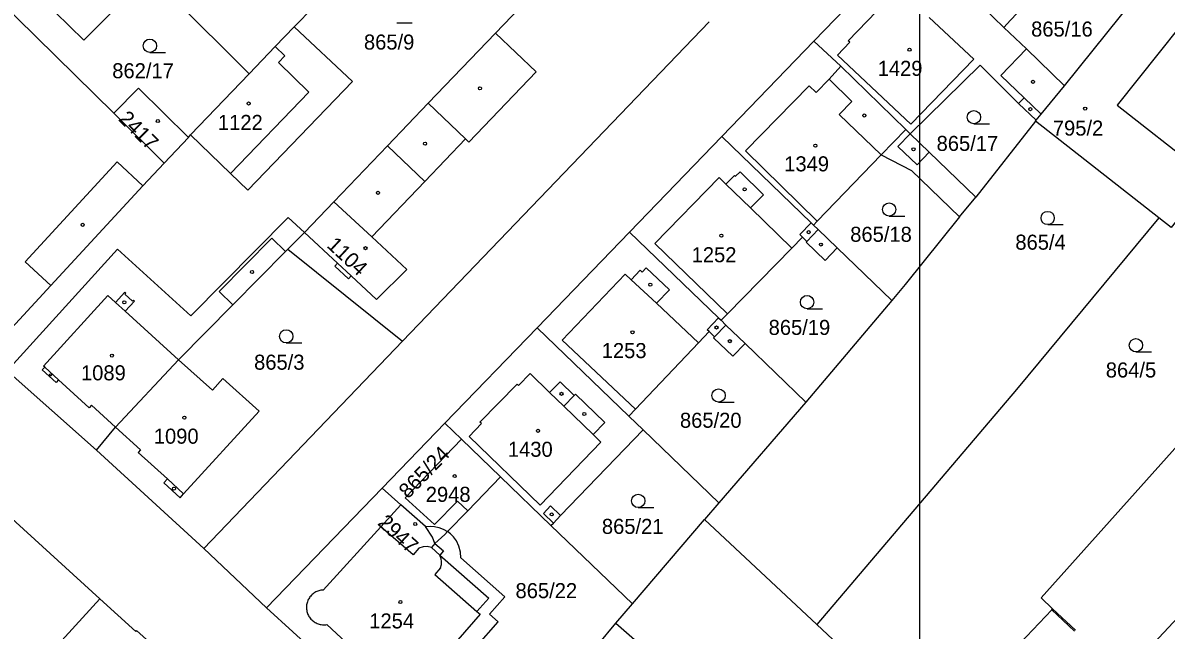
# Model space of a CAD drawing. Extents: x -679220 to -673243, y -1075091 to -1066557.
# Drawn here: x -676351.3 to -676222.2, y -1071108.5 to -1071039.9 of the extents above; entities that cross this region are included whole.
import ezdxf

# ---------------------------------------------------------------- set-up
doc = ezdxf.new("R2010")
doc.units = 0
for name, color, linetype in [('Default', 7, 'Continuous'), ('Hranice parcel', 7, 'Continuous'), ('Parcelní čísla', 7, 'Continuous'), ('Vnitřní kresba', 7, 'Continuous'), ('Značky budov', 7, 'Continuous'), ('Značky kultur', 7, 'Continuous')]:
    doc.layers.add(name, color=color, linetype=linetype)

msp = doc.modelspace()

# ---------------------------------------------------------------- linework, layer by layer
at = {"layer": 'Default'}
msp.add_lwpolyline([(-675625, -1071000), (-675625, -1071500), (-676250, -1071500), (-676250, -1071000)], close=True, dxfattribs=at)
at = {"layer": 'Hranice parcel'}
for p, q in [((-676250.85, -1071030.4), (-676261.96, -1071041.92)), ((-676250.85, -1071030.4), (-676240.52, -1071040.37)), ((-676336.99, -1071034.37), (-676325.71, -1071045.61)), ((-676341.01, -1071050.08), (-676355.89, -1071035.37)), ((-676233.68, -1071046.96), (-676225.46, -1071036.7)), ((-676320.62, -1071040.31), (-676318.42, -1071038.04)), ((-676308.39, -1071075.83), (-676273.8, -1071039.74)), ((-676261.96, -1071041.92), (-676272.37, -1071052.71)), ((-676325.71, -1071045.61), (-676332.34, -1071052.52)), ((-676335.32, -1071055.7), (-676341.01, -1071050.08)), ((-676236.94, -1071050.95), (-676243.69, -1071059.54)), ((-676236.94, -1071050.95), (-676236.88, -1071050.87)), ((-676223.05, -1071061.88), (-676236.94, -1071050.95)), ((-676335.32, -1071055.7), (-676332.56, -1071052.81)), ((-676332.56, -1071052.81), (-676332.34, -1071052.52)), ((-676272.37, -1071052.71), (-676282.79, -1071063.51)), ((-676245.52, -1071061.79), (-676243.69, -1071059.54)), ((-676321.34, -1071065.44), (-676319.48, -1071063.55)), ((-676282.79, -1071063.51), (-676293.2, -1071074.3)), ((-676321.34, -1071065.44), (-676308.39, -1071075.83)), ((-676259.33, -1071065.29), (-676253.17, -1071071.24)), ((-676253.17, -1071071.24), (-676262.87, -1071082.71)), ((-676293.2, -1071074.3), (-676303.62, -1071085.1)), ((-676293.2, -1071074.3), (-676282.86, -1071084.28)), ((-676330.84, -1071099.24), (-676308.39, -1071075.83)), ((-676269.73, -1071076.09), (-676262.87, -1071082.71)), ((-676340.79, -1071085.53), (-676333.68, -1071077.92)), ((-676342.96, -1071088.15), (-676353.03, -1071079.16)), ((-676262.87, -1071082.71), (-676272.71, -1071094.08)), ((-676303.62, -1071085.1), (-676310.71, -1071092.45)), ((-676303.62, -1071085.1), (-676301.75, -1071086.9)), ((-676281.26, -1071085.83), (-676282.86, -1071084.28)), ((-676342.96, -1071088.15), (-676340.79, -1071085.53)), ((-676281.26, -1071085.83), (-676272.71, -1071094.08)), ((-676301.75, -1071086.9), (-676297.33, -1071091.17)), ((-676330.84, -1071099.24), (-676342.96, -1071088.15)), ((-676297.33, -1071091.17), (-676301.04, -1071094.98)), ((-676291.65, -1071096.64), (-676297.33, -1071091.17)), ((-676310.71, -1071092.45), (-676323.75, -1071105.96)), ((-676308.6, -1071094.31), (-676310.71, -1071092.45)), ((-676272.71, -1071094.08), (-676274.32, -1071095.96)), ((-676301.04, -1071094.98), (-676303.32, -1071097.34)), ((-676282.46, -1071105.51), (-676291.65, -1071096.64)), ((-676282.46, -1071105.51), (-676274.32, -1071095.96)), ((-676274.32, -1071095.96), (-676261.62, -1071107.83)), ((-676323.75, -1071105.96), (-676330.84, -1071099.24)), ((-676323.75, -1071105.96), (-676308.77, -1071119.56)), ((-676284.31, -1071107.69), (-676282.46, -1071105.51)), ((-676235.02, -1071106.07), (-676232.45, -1071108.48)), ((-676286.33, -1071110.08), (-676284.31, -1071107.69)), ((-676284.31, -1071107.69), (-676280.02, -1071111.43)), ((-676261.62, -1071107.83), (-676258.07, -1071111.18))]:
    msp.add_line(p, q, dxfattribs=at)
for points in [[(-676344.2, -1071027.21), (-676350.3, -1071033.34), (-676347.92, -1071035.7), (-676349.22, -1071037.04), (-676344.38, -1071041.83), (-676336.99, -1071034.37)], [(-676286, -1071028.56), (-676297.91, -1071041.01), (-676305.5, -1071048.94), (-676310.1, -1071053.75), (-676316.14, -1071060.07), (-676319.48, -1071063.55)], [(-676219.48, -1071029.01), (-676217.27, -1071030.77), (-676214.8, -1071032.73), (-676216.11, -1071034.38), (-676216.03, -1071034.44), (-676227.75, -1071049.15), (-676218.53, -1071056.4)], [(-676240.52, -1071040.37), (-676239.76, -1071039.57), (-676232.71, -1071032.09), (-676230.74, -1071034.06), (-676229.5, -1071032.77), (-676225.46, -1071036.7)], [(-676332.34, -1071052.52), (-676327.83, -1071056.87), (-676325.85, -1071058.76), (-676314.06, -1071046.48), (-676320.62, -1071040.31)], [(-676320.62, -1071040.31), (-676322.77, -1071042.54), (-676325.71, -1071045.61)], [(-676233.68, -1071046.96), (-676237.99, -1071042.81), (-676240.52, -1071040.37)], [(-676251.1, -1071052.39), (-676251.59, -1071051.92), (-676258.94, -1071044.75), (-676261.96, -1071041.92)], [(-676251.1, -1071052.39), (-676243.21, -1071044.66), (-676238.86, -1071048.96), (-676236.88, -1071050.87)], [(-676332.56, -1071052.81), (-676338.2, -1071047.24), (-676341.01, -1071050.08)], [(-676236.88, -1071050.87), (-676236.32, -1071050.19), (-676233.68, -1071046.96)], [(-676262.02, -1071062.7), (-676262.29, -1071062.44), (-676272.37, -1071052.71)], [(-676243.69, -1071059.54), (-676248.95, -1071054.47), (-676251.1, -1071052.39)], [(-676262.02, -1071062.7), (-676261.59, -1071062.25), (-676254.38, -1071054.79), (-676250.96, -1071056.56), (-676245.52, -1071061.79)], [(-676355.2, -1071077.23), (-676348.1, -1071069.52), (-676337.72, -1071058.26), (-676335.32, -1071055.7)], [(-676218.53, -1071056.4), (-676217.25, -1071057.4), (-676221.64, -1071062.98), (-676223.05, -1071061.88)], [(-676319.48, -1071063.55), (-676321.31, -1071061.85), (-676332.3, -1071072.96), (-676340.59, -1071065.44), (-676353.03, -1071079.16)], [(-676223.05, -1071061.88), (-676239.09, -1071081.3), (-676261.62, -1071107.83)], [(-676245.52, -1071061.79), (-676251.65, -1071069.42), (-676253.17, -1071071.24)], [(-676259.33, -1071065.29), (-676261.48, -1071063.22), (-676262.02, -1071062.7)], [(-676282.79, -1071063.51), (-676272.73, -1071073.2), (-676272.45, -1071073.47)], [(-676272.45, -1071073.47), (-676271.74, -1071072.74), (-676264.47, -1071065.31), (-676263.26, -1071064.07), (-676262.77, -1071064.55), (-676262.86, -1071064.64), (-676260.71, -1071066.72), (-676259.33, -1071065.29)], [(-676333.68, -1071077.92), (-676327.55, -1071071.72), (-676321.62, -1071065.71), (-676321.34, -1071065.44)], [(-676269.73, -1071076.09), (-676271.9, -1071074), (-676272.45, -1071073.47)], [(-676282.86, -1071084.28), (-676282.11, -1071083.49), (-676275.01, -1071076), (-676273.81, -1071074.73), (-676273.19, -1071075.33), (-676273.29, -1071075.44), (-676271.12, -1071077.53), (-676269.73, -1071076.09)], [(-676340.79, -1071085.53), (-676337.97, -1071088.1), (-676338.24, -1071088.39), (-676334.95, -1071091.39), (-676335.36, -1071091.84), (-676333.52, -1071093.52), (-676333.12, -1071093.07), (-676324.58, -1071083.74), (-676328.67, -1071080.04), (-676329.87, -1071081.37), (-676333.68, -1071077.92)], [(-676235.02, -1071106.07), (-676236.33, -1071104.84), (-676217.37, -1071083.62)], [(-676291.65, -1071096.64), (-676291.38, -1071096.37), (-676290.57, -1071095.52), (-676281.26, -1071085.83)], [(-676301.75, -1071086.9), (-676308.1, -1071093.51), (-676304.78, -1071096.54), (-676302.21, -1071093.92), (-676301.04, -1071094.98)], [(-676304.75, -1071098.68), (-676305.15, -1071099.14), (-676305.64, -1071099.04), (-676306.07, -1071099.07), (-676306.56, -1071099.23), (-676307.22, -1071099.98), (-676310.86, -1071096.8), (-676308.6, -1071094.31)], [(-676304.75, -1071098.68), (-676305.02, -1071097.97), (-676305.83, -1071096.75), (-676308.6, -1071094.31)], [(-676352.93, -1071095.49), (-676342.59, -1071104.93), (-676338.52, -1071108.62), (-676338.42, -1071108.51), (-676334.67, -1071111.91), (-676334.77, -1071112.02), (-676330.76, -1071115.67)], [(-676199.04, -1071102.18), (-676200.68, -1071103.72), (-676209.74, -1071095.16), (-676225.83, -1071112.33), (-676227.03, -1071113.57)], [(-676308.77, -1071119.56), (-676304.62, -1071114.85), (-676303.22, -1071116.08), (-676298.98, -1071111.24), (-676300.04, -1071110.32), (-676297.6, -1071107.53), (-676298.57, -1071106.68), (-676296.84, -1071104.7), (-676301.82, -1071100.3), (-676301.85, -1071099.66), (-676302.05, -1071098.98), (-676302.33, -1071098.37), (-676302.65, -1071097.93), (-676303, -1071097.59), (-676303.32, -1071097.34)], [(-676303.32, -1071097.34), (-676303.64, -1071097.66), (-676304.75, -1071098.68)], [(-676236.85, -1071113.13), (-676239.41, -1071110.71), (-676235.13, -1071106.19), (-676235.02, -1071106.07)]]:
    msp.add_lwpolyline(points, dxfattribs=at)
at = {"layer": 'Vnitřní kresba'}
for p, q in [((-676258.1, -1071041.89), (-676253.81, -1071037.44)), ((-676248.96, -1071039.24), (-676243.92, -1071043.96)), ((-676297.91, -1071041.01), (-676293.32, -1071045.39)), ((-676322.77, -1071042.54), (-676321.69, -1071043.59)), ((-676259.31, -1071043.5), (-676257.92, -1071042.06)), ((-676257.92, -1071042.06), (-676258.1, -1071041.89)), ((-676321.69, -1071043.59), (-676322.42, -1071044.34)), ((-676251.02, -1071051.32), (-676259.31, -1071043.5)), ((-676243.92, -1071043.96), (-676251.02, -1071051.32)), ((-676240.87, -1071045.8), (-676237.99, -1071042.81)), ((-676322.42, -1071044.34), (-676318.98, -1071047.68)), ((-676258.94, -1071044.75), (-676260.25, -1071046.23)), ((-676293.32, -1071045.39), (-676300.92, -1071053.33)), ((-676261.71, -1071047.74), (-676260.25, -1071046.23)), ((-676260.25, -1071046.23), (-676257.67, -1071048.73)), ((-676238.24, -1071048.33), (-676240.87, -1071045.8)), ((-676318.98, -1071047.68), (-676327.83, -1071056.87)), ((-676269.7, -1071054.33), (-676262.5, -1071046.96)), ((-676262.5, -1071046.96), (-676261.71, -1071047.74)), ((-676305.5, -1071048.94), (-676301.28, -1071052.98)), ((-676257.67, -1071048.73), (-676259.11, -1071050.22)), ((-676238.86, -1071048.96), (-676238.24, -1071048.33)), ((-676238.24, -1071048.33), (-676236.32, -1071050.19)), ((-676259.11, -1071050.22), (-676254.38, -1071054.79)), ((-676305.88, -1071057.79), (-676301.28, -1071052.98)), ((-676300.92, -1071053.33), (-676301.28, -1071052.98)), ((-676254.38, -1071054.79), (-676251.59, -1071051.92)), ((-676252.49, -1071053.83), (-676251.1, -1071052.39)), ((-676310.1, -1071053.75), (-676305.88, -1071057.79)), ((-676261.59, -1071062.25), (-676269.7, -1071054.33)), ((-676250.33, -1071055.9), (-676252.49, -1071053.83)), ((-676351, -1071066.85), (-676340.62, -1071055.58)), ((-676340.62, -1071055.58), (-676337.72, -1071058.26)), ((-676248.95, -1071054.47), (-676250.33, -1071055.9)), ((-676270.82, -1071057.19), (-676270.31, -1071056.68)), ((-676270.31, -1071056.68), (-676267.65, -1071059.28)), ((-676311.86, -1071064.04), (-676305.88, -1071057.79)), ((-676279.93, -1071064.79), (-676272.65, -1071057.34)), ((-676272.65, -1071057.34), (-676271.91, -1071058.08)), ((-676271.91, -1071058.08), (-676270.92, -1071057.09)), ((-676269.11, -1071060.77), (-676271.91, -1071058.08)), ((-676270.92, -1071057.09), (-676270.82, -1071057.19)), ((-676267.65, -1071059.28), (-676269.11, -1071060.77)), ((-676316.14, -1071060.07), (-676311.86, -1071064.04)), ((-676269.11, -1071060.77), (-676264.47, -1071065.31)), ((-676263.57, -1071063.77), (-676262.29, -1071062.44)), ((-676262.77, -1071064.55), (-676261.48, -1071063.22)), ((-676329.09, -1071070.2), (-676323.15, -1071064.2)), ((-676323.15, -1071064.2), (-676321.62, -1071065.71)), ((-676319.48, -1071063.55), (-676315.74, -1071067.02)), ((-676307.9, -1071067.71), (-676311.86, -1071064.04)), ((-676263.26, -1071064.07), (-676263.57, -1071063.77)), ((-676271.74, -1071072.74), (-676279.93, -1071064.79)), ((-676348.1, -1071069.52), (-676351, -1071066.85)), ((-676315.74, -1071067.02), (-676316.05, -1071067.35)), ((-676315.74, -1071067.02), (-676314.2, -1071068.45)), ((-676316.05, -1071067.35), (-676314.51, -1071068.78)), ((-676314.51, -1071068.78), (-676314.2, -1071068.45)), ((-676314.2, -1071068.45), (-676311.34, -1071071.1)), ((-676311.34, -1071071.1), (-676307.9, -1071067.71)), ((-676290.38, -1071075.7), (-676283.26, -1071068.27)), ((-676283.26, -1071068.27), (-676282.59, -1071068.9)), ((-676282.59, -1071068.9), (-676281.58, -1071067.81)), ((-676281.58, -1071067.81), (-676281.35, -1071068.02)), ((-676281.35, -1071068.02), (-676280.9, -1071067.54)), ((-676280.9, -1071067.54), (-676278.28, -1071070.02)), ((-676282.59, -1071068.9), (-676279.72, -1071071.53)), ((-676348.92, -1071078.65), (-676341.68, -1071070.66)), ((-676341.68, -1071070.66), (-676340.82, -1071071.45)), ((-676340.82, -1071071.45), (-676339.76, -1071070.28)), ((-676339.76, -1071070.28), (-676339.65, -1071070.39)), ((-676339.65, -1071070.39), (-676339.75, -1071070.5)), ((-676339.75, -1071070.5), (-676338.87, -1071071.3)), ((-676327.55, -1071071.72), (-676329.09, -1071070.2)), ((-676278.28, -1071070.02), (-676279.72, -1071071.53)), ((-676340.82, -1071071.45), (-676339.71, -1071072.45)), ((-676338.66, -1071071.29), (-676339.71, -1071072.45)), ((-676338.87, -1071071.3), (-676338.77, -1071071.18)), ((-676338.77, -1071071.18), (-676338.66, -1071071.29)), ((-676279.72, -1071071.53), (-676275.01, -1071076)), ((-676339.71, -1071072.45), (-676333.68, -1071077.92)), ((-676274.01, -1071074.53), (-676272.73, -1071073.2)), ((-676273.81, -1071074.73), (-676274.01, -1071074.53)), ((-676273.19, -1071075.33), (-676271.9, -1071074)), ((-676282.11, -1071083.49), (-676290.38, -1071075.7)), ((-676349.07, -1071079.07), (-676348.79, -1071078.77)), ((-676348.79, -1071078.77), (-676348.92, -1071078.65)), ((-676348.79, -1071078.77), (-676347.23, -1071080.19)), ((-676347.51, -1071080.49), (-676349.07, -1071079.07)), ((-676295.31, -1071080.85), (-676293.99, -1071079.47)), ((-676293.99, -1071079.47), (-676291.8, -1071081.61)), ((-676347.23, -1071080.19), (-676347.51, -1071080.49)), ((-676343.78, -1071083.35), (-676347.23, -1071080.19)), ((-676299.67, -1071084.97), (-676295.48, -1071080.68)), ((-676295.48, -1071080.68), (-676295.31, -1071080.85)), ((-676291.8, -1071081.61), (-676290.62, -1071080.41)), ((-676290.62, -1071080.41), (-676289.02, -1071081.96)), ((-676291.8, -1071081.61), (-676290.2, -1071083.17)), ((-676289.02, -1071081.96), (-676290.2, -1071083.17)), ((-676289.02, -1071081.96), (-676288.89, -1071081.82)), ((-676288.89, -1071081.82), (-676285.58, -1071085.02)), ((-676343.51, -1071083.05), (-676343.78, -1071083.35)), ((-676340.79, -1071085.53), (-676343.51, -1071083.05)), ((-676290.2, -1071083.17), (-676286.89, -1071086.38)), ((-676300.88, -1071086.61), (-676299.49, -1071085.14)), ((-676299.49, -1071085.14), (-676299.67, -1071084.97)), ((-676286.89, -1071086.38), (-676285.58, -1071085.02)), ((-676286.01, -1071087.23), (-676286.89, -1071086.38)), ((-676300.88, -1071086.61), (-676292.86, -1071094.36)), ((-676292.86, -1071094.36), (-676286.01, -1071087.23)), ((-676334.95, -1071091.39), (-676333.12, -1071093.07)), ((-676292.51, -1071095.29), (-676291.69, -1071094.44)), ((-676292.51, -1071095.29), (-676291.38, -1071096.37)), ((-676291.69, -1071094.44), (-676290.57, -1071095.52)), ((-676317.37, -1071103.94), (-676310.86, -1071096.8)), ((-676305.83, -1071096.75), (-676305.3, -1071096.73)), ((-676305.3, -1071096.73), (-676304.78, -1071096.75)), ((-676304.78, -1071096.75), (-676304.3, -1071096.86)), ((-676304.3, -1071096.86), (-676303.83, -1071097.06)), ((-676303.83, -1071097.06), (-676303.32, -1071097.34)), ((-676304.2, -1071100.02), (-676305.15, -1071099.14)), ((-676304.75, -1071098.68), (-676303.77, -1071099.53)), ((-676303.77, -1071099.53), (-676304.2, -1071100.02)), ((-676304.2, -1071100.02), (-676298.68, -1071104.85)), ((-676304.04, -1071100.42), (-676304.2, -1071100.02)), ((-676303.99, -1071100.73), (-676304.04, -1071100.42)), ((-676304, -1071101.04), (-676303.99, -1071100.73)), ((-676304.1, -1071101.43), (-676304.76, -1071102.18)), ((-676304.1, -1071101.43), (-676304, -1071101.04)), ((-676304.76, -1071102.18), (-676300, -1071106.35)), ((-676350.84, -1071114), (-676342.59, -1071104.93)), ((-676298.68, -1071104.85), (-676300, -1071106.35)), ((-676299.64, -1071106.67), (-676302.18, -1071109.57)), ((-676300, -1071106.35), (-676299.64, -1071106.67)), ((-676232.57, -1071108.6), (-676235.13, -1071106.19)), ((-676307.88, -1071116.22), (-676316.96, -1071107.84))]:
    msp.add_line(p, q, dxfattribs=at)
msp.add_lwpolyline([(-676317.37, -1071103.94), (-676317.49, -1071103.95), (-676317.61, -1071103.97), (-676317.74, -1071103.99), (-676317.85, -1071104.02), (-676317.97, -1071104.06), (-676318.09, -1071104.11), (-676318.2, -1071104.16), (-676318.31, -1071104.22), (-676318.41, -1071104.29), (-676318.51, -1071104.36), (-676318.6, -1071104.44), (-676318.69, -1071104.53), (-676318.77, -1071104.62), (-676318.85, -1071104.72), (-676318.92, -1071104.82), (-676318.99, -1071104.92), (-676319.05, -1071105.03), (-676319.1, -1071105.14), (-676319.14, -1071105.26), (-676319.18, -1071105.38), (-676319.21, -1071105.5), (-676319.23, -1071105.62), (-676319.24, -1071105.74), (-676319.25, -1071105.86), (-676319.25, -1071105.99), (-676319.24, -1071106.11), (-676319.22, -1071106.23), (-676319.2, -1071106.35), (-676319.17, -1071106.47), (-676319.13, -1071106.59), (-676319.08, -1071106.7), (-676319.03, -1071106.81), (-676318.97, -1071106.92), (-676318.9, -1071107.02), (-676318.83, -1071107.12), (-676318.75, -1071107.22), (-676318.66, -1071107.31), (-676318.57, -1071107.39), (-676318.47, -1071107.47), (-676318.37, -1071107.54), (-676318.27, -1071107.6), (-676318.16, -1071107.66), (-676318.05, -1071107.71), (-676317.93, -1071107.76), (-676317.82, -1071107.79), (-676317.7, -1071107.82), (-676317.57, -1071107.85), (-676317.45, -1071107.86), (-676317.33, -1071107.87), (-676317.21, -1071107.87), (-676317.08, -1071107.86), (-676316.96, -1071107.84)], dxfattribs=at)
at = {"layer": 'Značky budov'}
for centre, radius in [((-676251.18, -1071042.9), 0.175), ((-676237.23, -1071046.52), 0.175), ((-676299.66, -1071047.25), 0.175), ((-676325.78, -1071048.97), 0.175), ((-676256.28, -1071050.33), 0.175), ((-676237.53, -1071049.61), 0.175), ((-676231.35, -1071049.55), 0.175), ((-676336.03, -1071050.95), 0.175), ((-676305.86, -1071053.52), 0.175), ((-676261.8, -1071053.74), 0.175), ((-676250.73, -1071054.15), 0.175), ((-676311.17, -1071059.07), 0.175), ((-676269.79, -1071058.68), 0.175), ((-676344.5, -1071062.68), 0.175), ((-676262.55, -1071063.51), 0.175), ((-676272.41, -1071063.91), 0.175), ((-676312.58, -1071065.32), 0.175), ((-676261.18, -1071064.91), 0.175), ((-676325.39, -1071068.02), 0.175), ((-676280.44, -1071069.45), 0.175), ((-676339.81, -1071071.43), 0.175), ((-676282.45, -1071074.82), 0.175), ((-676272.96, -1071074.28), 0.175), ((-676271.46, -1071075.83), 0.175), ((-676341.21, -1071077.46), 0.175), ((-676348.15, -1071079.64), 0.117), ((-676290.46, -1071081.78), 0.175), ((-676287.89, -1071084.06), 0.175), ((-676333.03, -1071084.46), 0.175), ((-676293.12, -1071085.96), 0.175), ((-676302.51, -1071091.07), 0.175), ((-676334.21, -1071092.5), 0.175), ((-676291.56, -1071095.4), 0.175), ((-676306.97, -1071096.49), 0.175), ((-676308.64, -1071105.3), 0.175)]:
    msp.add_circle(centre, radius, dxfattribs=at)
at = {"layer": 'Značky kultur'}
for p, q in [((-676309.06, -1071039.86), (-676307.31, -1071039.86)), ((-676336.92, -1071043.2), (-676335.17, -1071043.2)), ((-676243.91, -1071051.27), (-676242.16, -1071051.27)), ((-676253.47, -1071061.7), (-676251.72, -1071061.7)), ((-676235.58, -1071062.66), (-676233.83, -1071062.66)), ((-676262.74, -1071072.16), (-676260.99, -1071072.16)), ((-676321.53, -1071076.03), (-676319.78, -1071076.03)), ((-676225.62, -1071077.04), (-676223.87, -1071077.04)), ((-676272.73, -1071082.71), (-676270.98, -1071082.71)), ((-676281.8, -1071094.62), (-676280.05, -1071094.62))]:
    msp.add_line(p, q, dxfattribs=at)
for centre in [(-676336.92, -1071042.45), (-676243.91, -1071050.52), (-676253.47, -1071060.95), (-676235.58, -1071061.91), (-676262.74, -1071071.41), (-676321.53, -1071075.28), (-676225.62, -1071076.29), (-676272.73, -1071081.96), (-676281.8, -1071093.87)]:
    msp.add_circle(centre, 0.75, dxfattribs=at)

# ---------------------------------------------------------------- texts
at = {"layer": 'Parcelní čísla'}
for s, p in [('865/16', (-676237.45, -1071041.41)), ('865/9', (-676312.76, -1071042.88)), ('862/17', (-676341.17, -1071046.12)), ('1429', (-676254.77, -1071045.85)), ('1122', (-676329.24, -1071051.96)), ('795/2', (-676235, -1071052.6)), ('865/17', (-676248.12, -1071054.33)), ('1349', (-676265.32, -1071056.64)), ('865/18', (-676257.87, -1071064.6)), ('865/4', (-676239.23, -1071065.49)), ('1252', (-676275.77, -1071066.91)), ('865/19', (-676267.08, -1071075.12)), ('1253', (-676285.92, -1071077.74)), ('865/3', (-676325.16, -1071079.05)), ('1089', (-676344.7, -1071080.25)), ('864/5', (-676229.02, -1071079.93)), ('865/20', (-676277.09, -1071085.61)), ('1090', (-676336.48, -1071087.41)), ('1430', (-676296.51, -1071088.89)), ('2948', (-676305.78, -1071093.98)), ('865/21', (-676285.9, -1071097.6)), ('865/22', (-676295.65, -1071104.86)), ('1254', (-676312.16, -1071108.28))]:
    msp.add_text(s, height=1.7, dxfattribs=at).set_placement(p)
for s, rotation, p in [('2417', 315, (-676340.57, -1071050.81)), ('1104', 317, (-676317.05, -1071065.12)), ('865/24', 46, (-676307.78, -1071093.71)), ('2947', 317, (-676311.31, -1071096.48))]:
    msp.add_text(s, height=1.7, rotation=rotation, dxfattribs=at).set_placement(p)

doc.saveas('drawing.dxf')
